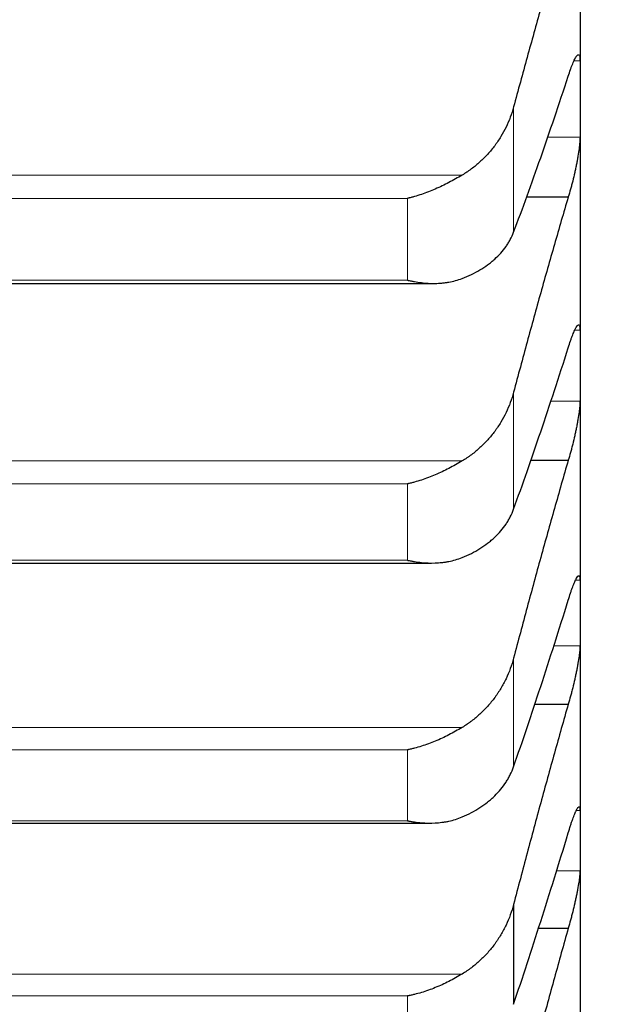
# Model space of a CAD drawing. Header units: inches. Extents: x 0 to 17820, y -10 to 12600.
# Tile 294 of 339: x 11853 to 11879, y 8149 to 8194. Entities that reach past the tile are written whole.
import ezdxf

# ---------------------------------------------------------------- set-up
doc = ezdxf.new("R2010")
doc.units = ezdxf.units.IN
doc.layers.add('1', color=7, linetype='Continuous', true_color=0xffffff)
doc.layers.add('254', color=7, linetype='Continuous', true_color=0xffffff)
doc.styles.add('latin_extended', font='simplex.shx')
doc.dimstyles.get("Standard").update_dxf_attribs({"dimtxt": 0.18, "dimasz": 0.18, "dimexe": 0.18, "dimexo": 0.0625, "dimgap": 0.09, "dimtad": 0, "dimtih": 1, "dimtoh": 1, "dimdec": 4, "dimzin": 0, "dimdsep": 46, "dimtxsty": 'Standard', "dimcen": 0.09, "dimadec": 0, "dimazin": 0, "dimtfac": 1, "dimtdec": 4, "dimtofl": 0, "dimtmove": 0, "dimatfit": 3, "dimfxl": 1, "dimtolj": 1, "dimtzin": 0, "dimarcsym": 0})

# ---------------------------------------------------------------- blocks, each defined once
blk = doc.blocks.new('_U4')
at = {"layer": '254', "color": 3, "linetype": 'Continuous', "lineweight": 13, "transparency": 16777216}
for p, q in [((12128.313, 8435.901), (12128.313, 7002.901)), ((11878.313, 8241.683), (11878.313, 7002.901)), ((11878.313, 7032.901), (10893.162, 7032.901)), ((11773.313, 7032.901), (11668.313, 7032.901)), ((12128.313, 7032.901), (11878.313, 7032.901)), ((12233.313, 7032.901), (12338.313, 7032.901))]:
    blk.add_line(p, q, dxfattribs=at)
at = {"layer": '254', "color": 3, "transparency": 16777216}
for points in [[(11773.313, 7015.401), (11773.313, 7050.401), (11878.313, 7032.901)], [(12233.313, 7050.401), (12233.313, 7015.401), (12128.313, 7032.901)]]:
    blk.add_solid(points, dxfattribs=at)
at = {"layer": 'Defpoints', "color": 0, "transparency": 16777216}
for p in [(12128.313, 8465.901), (11878.313, 8271.683), (11878.313, 7032.901)]:
    blk.add_point(p, dxfattribs=at)
at = {"layer": '254', "color": 2, "lineweight": 13, "transparency": 16777216, "insert": (10945.662, 7190.401), "char_height": 105, "attachment_point": 1, "style": 'latin_extended'}
blk.add_mtext('\\A1;250', dxfattribs=at)
blk = doc.blocks.new('_U5')
at = {"layer": '254', "color": 3, "linetype": 'Continuous', "lineweight": 13, "transparency": 16777216}
for p, q in [((11718.313, 8695.901), (11718.313, 7242.901)), ((11878.313, 8194.233), (11878.313, 7242.901)), ((11718.313, 7272.901), (10808.313, 7272.901)), ((11613.313, 7272.901), (11508.313, 7272.901)), ((11878.313, 7272.901), (11718.313, 7272.901)), ((11983.313, 7272.901), (12088.313, 7272.901))]:
    blk.add_line(p, q, dxfattribs=at)
at = {"layer": '254', "color": 3, "transparency": 16777216}
for points in [[(11613.313, 7255.401), (11613.313, 7290.401), (11718.313, 7272.901)], [(11983.313, 7290.401), (11983.313, 7255.401), (11878.313, 7272.901)]]:
    blk.add_solid(points, dxfattribs=at)
at = {"layer": 'Defpoints', "color": 0, "transparency": 16777216}
for p in [(11718.313, 8725.901), (11878.313, 8224.233), (11718.313, 7272.901)]:
    blk.add_point(p, dxfattribs=at)
at = {"layer": '254', "color": 2, "lineweight": 13, "transparency": 16777216, "insert": (10860.813, 7605.401), "char_height": 105, "attachment_point": 1, "style": 'latin_extended'}
blk.add_mtext('\\A1;\\C2;Flywheel\\P\\C2;90-160', dxfattribs=at)

msp = doc.modelspace()

# ---------------------------------------------------------------- linework, layer by layer
at = {"layer": '1', "color": 2, "linetype": 'Continuous', "lineweight": 25}
for p, q in [((11878.313, 8203.177), (11878.313, 8190.182)), ((11878.313, 8190.182), (11878.313, 8178.045)), ((11875.87, 8185.722), (11877.775, 8185.722)), ((11832.976, 8181.789), (11871.625, 8181.789)), ((11878.313, 8178.045), (11878.313, 8166.785)), ((11876.067, 8173.736), (11877.775, 8173.736)), ((11833.063, 8169.06), (11871.537, 8169.06)), ((11878.313, 8166.785), (11878.313, 8156.42)), ((11876.249, 8162.634), (11877.775, 8162.634)), ((11833.15, 8157.221), (11871.45, 8157.221)), ((11878.313, 8156.42), (11878.313, 8146.968)), ((11875.286, 8153.522), (11875.286, 8148.971)), ((11876.421, 8152.434), (11877.775, 8152.434))]:
    msp.add_line(p, q, dxfattribs=at)
at = {"layer": '1', "color": 110, "linetype": 'Continuous', "lineweight": 13}
for p, q in [((11878.04, 8191.92), (11878.31, 8191.92)), ((11875.286, 8189.82), (11875.286, 8184.114)), ((11876.835, 8188.444), (11878.31, 8188.444)), ((11831.681, 8186.72), (11872.944, 8186.72)), ((11834.168, 8185.66), (11870.457, 8185.66)), ((11870.457, 8185.66), (11870.457, 8181.934)), ((11834.168, 8181.934), (11870.457, 8181.934)), ((11878.075, 8179.663), (11878.31, 8179.663)), ((11875.286, 8176.835), (11875.286, 8171.506)), ((11876.977, 8176.427), (11878.31, 8176.427)), ((11831.681, 8173.706), (11872.944, 8173.706)), ((11834.168, 8172.664), (11870.457, 8172.664)), ((11870.457, 8172.664), (11870.457, 8169.185)), ((11834.168, 8169.185), (11870.457, 8169.185)), ((11878.106, 8168.281), (11878.31, 8168.281)), ((11877.112, 8165.289), (11878.31, 8165.289)), ((11875.286, 8164.729), (11875.286, 8159.785)), ((11831.681, 8161.576), (11872.944, 8161.576)), ((11834.168, 8160.555), (11870.457, 8160.555)), ((11870.457, 8160.555), (11870.457, 8157.327)), ((11878.142, 8157.791), (11878.31, 8157.791)), ((11834.168, 8157.327), (11870.457, 8157.327)), ((11877.239, 8155.05), (11878.31, 8155.05)), ((11831.681, 8150.35), (11872.944, 8150.35)), ((11834.168, 8149.351), (11870.457, 8149.351)), ((11870.457, 8149.351), (11870.457, 8146.38))]:
    msp.add_line(p, q, dxfattribs=at)
at = {"layer": '1', "color": 2, "linetype": 'Continuous', "lineweight": 25}
for points in [[(11877.775, 8198.574), (11877.564, 8197.875), (11877.144, 8196.462), (11876.519, 8194.296), (11875.9, 8192.085), (11875.49, 8190.58), (11875.286, 8189.82)], [(11878.31, 8191.92), (11878.312, 8191.341), (11878.313, 8190.762), (11878.313, 8190.182)], [(11875.286, 8184.114), (11875.49, 8184.654), (11875.9, 8185.761), (11876.519, 8187.499), (11877.144, 8189.315), (11877.564, 8190.577), (11877.775, 8191.222)], [(11878.313, 8190.182), (11878.313, 8189.603), (11878.312, 8189.023), (11878.31, 8188.444)], [(11877.775, 8185.722), (11877.564, 8185.009), (11877.144, 8183.57), (11876.519, 8181.369), (11875.9, 8179.126), (11875.49, 8177.603), (11875.286, 8176.835)], [(11878.31, 8179.663), (11878.312, 8179.124), (11878.313, 8178.584), (11878.313, 8178.045)], [(11875.286, 8171.506), (11875.49, 8172.069), (11875.9, 8173.22), (11876.519, 8175.02), (11877.144, 8176.895), (11877.564, 8178.194), (11877.775, 8178.856)], [(11878.313, 8178.045), (11878.313, 8177.506), (11878.312, 8176.966), (11878.31, 8176.427)], [(11877.775, 8173.736), (11877.564, 8173.01), (11877.144, 8171.546), (11876.519, 8169.313), (11875.9, 8167.042), (11875.49, 8165.504), (11875.286, 8164.729)], [(11878.31, 8168.281), (11878.312, 8167.782), (11878.313, 8167.284), (11878.313, 8166.785)], [(11875.286, 8159.785), (11875.49, 8160.37), (11875.9, 8161.563), (11876.519, 8163.423), (11877.144, 8165.354), (11877.564, 8166.687), (11877.775, 8167.366)], [(11878.313, 8166.785), (11878.313, 8166.287), (11878.312, 8165.788), (11878.31, 8165.289)], [(11877.775, 8162.634), (11877.564, 8161.896), (11877.144, 8160.41), (11876.519, 8158.148), (11875.9, 8155.854), (11875.49, 8154.303), (11875.286, 8153.522)], [(11878.31, 8157.791), (11878.312, 8157.334), (11878.313, 8156.877), (11878.313, 8156.42)], [(11875.286, 8148.971), (11875.49, 8149.577), (11875.9, 8150.81), (11876.519, 8152.727), (11877.144, 8154.71), (11877.564, 8156.076), (11877.775, 8156.771)], [(11878.313, 8156.42), (11878.313, 8155.964), (11878.312, 8155.507), (11878.31, 8155.05)], [(11877.775, 8152.434), (11877.564, 8151.686), (11877.144, 8150.18), (11876.519, 8147.893), (11875.9, 8145.578), (11875.49, 8144.016), (11875.286, 8143.231)]]:
    msp.add_open_spline(points, degree=3, dxfattribs=at)
for points, knots in [([(11877.775, 8191.222), (11877.81, 8191.332), (11877.844, 8191.435), (11877.894, 8191.577), (11877.91, 8191.623), (11877.935, 8191.688), (11877.943, 8191.709), (11877.96, 8191.751), (11877.968, 8191.771), (11878.008, 8191.868), (11878.038, 8191.935), (11878.082, 8192.02), (11878.096, 8192.046), (11878.116, 8192.08), (11878.123, 8192.091), (11878.136, 8192.111), (11878.142, 8192.12), (11878.174, 8192.161), (11878.196, 8192.182), (11878.221, 8192.193), (11878.226, 8192.194), (11878.235, 8192.195), (11878.239, 8192.195), (11878.252, 8192.192), (11878.26, 8192.186), (11878.281, 8192.16), (11878.291, 8192.13), (11878.3, 8192.076), (11878.302, 8192.065), (11878.305, 8192.04), (11878.306, 8192.027), (11878.309, 8191.985), (11878.31, 8191.954), (11878.31, 8191.92)], [0, 0, 0, 0, 0.125, 0.125, 0.1875, 0.1875, 0.21875, 0.21875, 0.25, 0.25, 0.375, 0.375, 0.4375, 0.4375, 0.46875, 0.46875, 0.5, 0.5, 0.625, 0.625, 0.65625, 0.65625, 0.6875, 0.6875, 0.75, 0.75, 0.875, 0.875, 0.90625, 0.90625, 0.9375, 0.9375, 1, 1, 1, 1]), ([(11875.286, 8189.82), (11875.244, 8189.661), (11875.194, 8189.505), (11875.079, 8189.199), (11874.95, 8188.899), (11874.792, 8188.61), (11874.663, 8188.398), (11874.618, 8188.328), (11874.548, 8188.225), (11874.524, 8188.19), (11874.475, 8188.123), (11874.451, 8188.089), (11874.326, 8187.922), (11874.114, 8187.667), (11873.879, 8187.432), (11873.632, 8187.209), (11873.503, 8187.102), (11873.333, 8186.976), (11873.299, 8186.952), (11873.229, 8186.903), (11873.125, 8186.831), (11873.017, 8186.763), (11872.944, 8186.72)], [0, 0, 0, 0, 0.125, 0.125, 0.25, 0.375, 0.375, 0.4375, 0.4375, 0.46875, 0.46875, 0.5, 0.5, 0.625, 0.75, 0.75, 0.875, 0.875, 0.90625, 0.90625, 0.9375, 1, 1, 1, 1]), ([(11878.31, 8188.444), (11878.31, 8188.41), (11878.308, 8188.337), (11878.3, 8188.213), (11878.291, 8188.121), (11878.283, 8188.048), (11878.28, 8188.022), (11878.274, 8187.971), (11878.271, 8187.946), (11878.253, 8187.814), (11878.236, 8187.702), (11878.212, 8187.554), (11878.206, 8187.524), (11878.198, 8187.479), (11878.196, 8187.464), (11878.19, 8187.433), (11878.176, 8187.356), (11878.15, 8187.217), (11878.124, 8187.09), (11878.097, 8186.962), (11878.083, 8186.898), (11878.039, 8186.702), (11878.008, 8186.574), (11877.96, 8186.384), (11877.944, 8186.321), (11877.92, 8186.227), (11877.911, 8186.196), (11877.894, 8186.134), (11877.886, 8186.103), (11877.844, 8185.951), (11877.809, 8185.834), (11877.775, 8185.722)], [0, 0, 0, 0, 0.0625, 0.125, 0.1875, 0.1875, 0.21875, 0.21875, 0.25, 0.25, 0.375, 0.375, 0.40625, 0.40625, 0.421875, 0.421875, 0.4375, 0.5, 0.5625, 0.5625, 0.625, 0.625, 0.75, 0.75, 0.8125, 0.8125, 0.84375, 0.84375, 0.875, 0.875, 1, 1, 1, 1]), ([(11872.944, 8186.72), (11872.844, 8186.66), (11872.744, 8186.602), (11872.543, 8186.49), (11872.442, 8186.435), (11872.238, 8186.329), (11872.135, 8186.278), (11871.929, 8186.179), (11871.824, 8186.131), (11871.615, 8186.04), (11871.51, 8185.997), (11871.3, 8185.916), (11871.195, 8185.878), (11870.985, 8185.806), (11870.879, 8185.773), (11870.721, 8185.728), (11870.642, 8185.706), (11870.549, 8185.682), (11870.503, 8185.671), (11870.483, 8185.666), (11870.47, 8185.663), (11870.463, 8185.661), (11870.457, 8185.66)], [0, 0, 0, 0, 0.125, 0.125, 0.25, 0.25, 0.375, 0.375, 0.5, 0.5, 0.625, 0.625, 0.75, 0.75, 0.875, 0.875, 0.9375, 0.96875, 0.984375, 0.992187, 0.992187, 1, 1, 1, 1]), ([(11872.944, 8182.013), (11873.09, 8182.069), (11873.23, 8182.13), (11873.499, 8182.259), (11873.756, 8182.397), (11873.993, 8182.553), (11874.133, 8182.655), (11874.161, 8182.676), (11874.216, 8182.718), (11874.243, 8182.74), (11874.323, 8182.804), (11874.375, 8182.848), (11874.525, 8182.982), (11874.617, 8183.075), (11874.789, 8183.266), (11874.868, 8183.365), (11874.976, 8183.518), (11875.01, 8183.57), (11875.059, 8183.649), (11875.075, 8183.675), (11875.106, 8183.729), (11875.121, 8183.756), (11875.193, 8183.891), (11875.244, 8184.001), (11875.286, 8184.114)], [0, 0, 0, 0, 0.125, 0.125, 0.25, 0.375, 0.375, 0.40625, 0.40625, 0.4375, 0.4375, 0.5, 0.5, 0.625, 0.625, 0.75, 0.75, 0.8125, 0.8125, 0.84375, 0.84375, 0.875, 0.875, 1, 1, 1, 1]), ([(11870.457, 8181.934), (11870.46, 8181.933), (11870.463, 8181.932), (11870.47, 8181.931), (11870.473, 8181.93), (11870.483, 8181.928), (11870.503, 8181.923), (11870.549, 8181.913), (11870.642, 8181.893), (11870.721, 8181.878), (11870.879, 8181.851), (11870.984, 8181.835), (11871.298, 8181.798), (11871.506, 8181.787), (11871.817, 8181.791), (11871.921, 8181.796), (11872.076, 8181.81), (11872.128, 8181.816), (11872.232, 8181.83), (11872.284, 8181.837), (11872.438, 8181.865), (11872.541, 8181.887), (11872.744, 8181.942), (11872.844, 8181.975), (11872.944, 8182.013)], [0, 0, 0, 0, 0.003906, 0.003906, 0.007813, 0.007813, 0.015625, 0.03125, 0.0625, 0.125, 0.125, 0.25, 0.25, 0.5, 0.5, 0.625, 0.625, 0.6875, 0.6875, 0.75, 0.75, 0.875, 0.875, 1, 1, 1, 1]), ([(11877.775, 8178.856), (11877.81, 8178.969), (11877.844, 8179.075), (11877.894, 8179.222), (11877.91, 8179.269), (11877.935, 8179.337), (11877.943, 8179.36), (11877.96, 8179.403), (11877.968, 8179.424), (11878.008, 8179.526), (11878.038, 8179.598), (11878.082, 8179.69), (11878.096, 8179.717), (11878.116, 8179.755), (11878.123, 8179.767), (11878.136, 8179.79), (11878.142, 8179.8), (11878.174, 8179.848), (11878.196, 8179.874), (11878.221, 8179.891), (11878.226, 8179.894), (11878.235, 8179.897), (11878.239, 8179.899), (11878.252, 8179.899), (11878.26, 8179.896), (11878.281, 8179.878), (11878.291, 8179.853), (11878.3, 8179.806), (11878.302, 8179.795), (11878.305, 8179.773), (11878.306, 8179.761), (11878.309, 8179.723), (11878.31, 8179.695), (11878.31, 8179.663)], [0, 0, 0, 0, 0.125, 0.125, 0.1875, 0.1875, 0.21875, 0.21875, 0.25, 0.25, 0.375, 0.375, 0.4375, 0.4375, 0.46875, 0.46875, 0.5, 0.5, 0.625, 0.625, 0.65625, 0.65625, 0.6875, 0.6875, 0.75, 0.75, 0.875, 0.875, 0.90625, 0.90625, 0.9375, 0.9375, 1, 1, 1, 1]), ([(11875.286, 8176.835), (11875.244, 8176.674), (11875.194, 8176.517), (11875.079, 8176.208), (11874.95, 8175.904), (11874.792, 8175.613), (11874.663, 8175.399), (11874.618, 8175.328), (11874.548, 8175.224), (11874.524, 8175.189), (11874.475, 8175.12), (11874.451, 8175.087), (11874.326, 8174.919), (11874.114, 8174.661), (11873.879, 8174.424), (11873.632, 8174.199), (11873.503, 8174.091), (11873.333, 8173.965), (11873.299, 8173.94), (11873.229, 8173.89), (11873.125, 8173.818), (11873.017, 8173.75), (11872.944, 8173.706)], [0, 0, 0, 0, 0.125, 0.125, 0.25, 0.375, 0.375, 0.4375, 0.4375, 0.46875, 0.46875, 0.5, 0.5, 0.625, 0.75, 0.75, 0.875, 0.875, 0.90625, 0.90625, 0.9375, 1, 1, 1, 1]), ([(11878.31, 8176.427), (11878.31, 8176.395), (11878.308, 8176.327), (11878.3, 8176.209), (11878.291, 8176.12), (11878.283, 8176.05), (11878.28, 8176.026), (11878.274, 8175.977), (11878.271, 8175.951), (11878.253, 8175.824), (11878.236, 8175.715), (11878.212, 8175.57), (11878.206, 8175.541), (11878.198, 8175.496), (11878.196, 8175.481), (11878.19, 8175.451), (11878.176, 8175.375), (11878.15, 8175.237), (11878.124, 8175.112), (11878.097, 8174.985), (11878.083, 8174.921), (11878.039, 8174.726), (11878.008, 8174.598), (11877.96, 8174.407), (11877.944, 8174.343), (11877.92, 8174.249), (11877.911, 8174.217), (11877.894, 8174.154), (11877.886, 8174.123), (11877.844, 8173.969), (11877.809, 8173.85), (11877.775, 8173.736)], [0, 0, 0, 0, 0.0625, 0.125, 0.1875, 0.1875, 0.21875, 0.21875, 0.25, 0.25, 0.375, 0.375, 0.40625, 0.40625, 0.421875, 0.421875, 0.4375, 0.5, 0.5625, 0.5625, 0.625, 0.625, 0.75, 0.75, 0.8125, 0.8125, 0.84375, 0.84375, 0.875, 0.875, 1, 1, 1, 1]), ([(11872.944, 8173.706), (11872.844, 8173.646), (11872.744, 8173.588), (11872.543, 8173.475), (11872.442, 8173.42), (11872.238, 8173.315), (11872.135, 8173.264), (11871.929, 8173.166), (11871.824, 8173.12), (11871.615, 8173.03), (11871.51, 8172.988), (11871.3, 8172.909), (11871.195, 8172.872), (11870.985, 8172.804), (11870.879, 8172.772), (11870.721, 8172.729), (11870.642, 8172.708), (11870.549, 8172.686), (11870.503, 8172.675), (11870.483, 8172.67), (11870.47, 8172.667), (11870.463, 8172.666), (11870.457, 8172.664)], [0, 0, 0, 0, 0.125, 0.125, 0.25, 0.25, 0.375, 0.375, 0.5, 0.5, 0.625, 0.625, 0.75, 0.75, 0.875, 0.875, 0.9375, 0.96875, 0.984375, 0.992188, 0.992188, 1, 1, 1, 1]), ([(11872.944, 8169.31), (11873.09, 8169.369), (11873.23, 8169.432), (11873.499, 8169.568), (11873.756, 8169.713), (11873.993, 8169.875), (11874.133, 8169.982), (11874.161, 8170.004), (11874.216, 8170.048), (11874.243, 8170.071), (11874.323, 8170.138), (11874.375, 8170.184), (11874.525, 8170.325), (11874.617, 8170.421), (11874.789, 8170.621), (11874.868, 8170.724), (11874.976, 8170.884), (11875.01, 8170.938), (11875.059, 8171.02), (11875.075, 8171.048), (11875.106, 8171.104), (11875.121, 8171.132), (11875.193, 8171.273), (11875.244, 8171.388), (11875.286, 8171.506)], [0, 0, 0, 0, 0.125, 0.125, 0.25, 0.375, 0.375, 0.40625, 0.40625, 0.4375, 0.4375, 0.5, 0.5, 0.625, 0.625, 0.75, 0.75, 0.8125, 0.8125, 0.84375, 0.84375, 0.875, 0.875, 1, 1, 1, 1]), ([(11870.457, 8169.185), (11870.46, 8169.184), (11870.463, 8169.183), (11870.47, 8169.182), (11870.473, 8169.181), (11870.483, 8169.179), (11870.503, 8169.175), (11870.549, 8169.165), (11870.642, 8169.147), (11870.721, 8169.133), (11870.879, 8169.108), (11870.984, 8169.095), (11871.298, 8169.063), (11871.506, 8169.056), (11871.817, 8169.066), (11871.921, 8169.073), (11872.076, 8169.09), (11872.128, 8169.097), (11872.232, 8169.113), (11872.284, 8169.121), (11872.438, 8169.152), (11872.541, 8169.176), (11872.744, 8169.235), (11872.844, 8169.27), (11872.944, 8169.31)], [0, 0, 0, 0, 0.003906, 0.003906, 0.007813, 0.007813, 0.015625, 0.03125, 0.0625, 0.125, 0.125, 0.25, 0.25, 0.5, 0.5, 0.625, 0.625, 0.6875, 0.6875, 0.75, 0.75, 0.875, 0.875, 1, 1, 1, 1]), ([(11877.775, 8167.366), (11877.81, 8167.482), (11877.844, 8167.59), (11877.894, 8167.742), (11877.91, 8167.791), (11877.935, 8167.862), (11877.943, 8167.885), (11877.96, 8167.93), (11877.968, 8167.952), (11878.008, 8168.06), (11878.038, 8168.135), (11878.082, 8168.234), (11878.096, 8168.264), (11878.116, 8168.305), (11878.123, 8168.318), (11878.136, 8168.343), (11878.142, 8168.355), (11878.174, 8168.409), (11878.196, 8168.44), (11878.221, 8168.464), (11878.226, 8168.468), (11878.235, 8168.474), (11878.239, 8168.476), (11878.252, 8168.481), (11878.26, 8168.481), (11878.281, 8168.47), (11878.291, 8168.451), (11878.3, 8168.409), (11878.302, 8168.4), (11878.305, 8168.381), (11878.306, 8168.37), (11878.309, 8168.336), (11878.31, 8168.31), (11878.31, 8168.281)], [0, 0, 0, 0, 0.125, 0.125, 0.1875, 0.1875, 0.21875, 0.21875, 0.25, 0.25, 0.375, 0.375, 0.4375, 0.4375, 0.46875, 0.46875, 0.5, 0.5, 0.625, 0.625, 0.65625, 0.65625, 0.6875, 0.6875, 0.75, 0.75, 0.875, 0.875, 0.90625, 0.90625, 0.9375, 0.9375, 1, 1, 1, 1]), ([(11878.31, 8165.289), (11878.31, 8165.26), (11878.308, 8165.197), (11878.3, 8165.085), (11878.291, 8165.001), (11878.283, 8164.933), (11878.28, 8164.91), (11878.274, 8164.862), (11878.271, 8164.838), (11878.253, 8164.715), (11878.236, 8164.609), (11878.212, 8164.467), (11878.206, 8164.438), (11878.198, 8164.395), (11878.196, 8164.38), (11878.19, 8164.35), (11878.176, 8164.276), (11878.15, 8164.14), (11878.124, 8164.016), (11878.097, 8163.89), (11878.083, 8163.826), (11878.039, 8163.633), (11878.008, 8163.504), (11877.96, 8163.313), (11877.944, 8163.249), (11877.92, 8163.154), (11877.911, 8163.122), (11877.894, 8163.059), (11877.886, 8163.027), (11877.844, 8162.871), (11877.809, 8162.751), (11877.775, 8162.634)], [0, 0, 0, 0, 0.0625, 0.125, 0.1875, 0.1875, 0.21875, 0.21875, 0.25, 0.25, 0.375, 0.375, 0.40625, 0.40625, 0.421875, 0.421875, 0.4375, 0.5, 0.5625, 0.5625, 0.625, 0.625, 0.75, 0.75, 0.8125, 0.8125, 0.84375, 0.84375, 0.875, 0.875, 1, 1, 1, 1]), ([(11875.286, 8164.729), (11875.244, 8164.567), (11875.194, 8164.408), (11875.079, 8164.096), (11874.95, 8163.79), (11874.792, 8163.497), (11874.663, 8163.281), (11874.618, 8163.21), (11874.548, 8163.104), (11874.524, 8163.069), (11874.475, 8163), (11874.451, 8162.966), (11874.326, 8162.797), (11874.114, 8162.537), (11873.879, 8162.299), (11873.632, 8162.072), (11873.503, 8161.964), (11873.333, 8161.836), (11873.299, 8161.811), (11873.229, 8161.762), (11873.125, 8161.689), (11873.017, 8161.62), (11872.944, 8161.576)], [0, 0, 0, 0, 0.125, 0.125, 0.25, 0.375, 0.375, 0.4375, 0.4375, 0.46875, 0.46875, 0.5, 0.5, 0.625, 0.75, 0.75, 0.875, 0.875, 0.90625, 0.90625, 0.9375, 1, 1, 1, 1]), ([(11872.944, 8161.576), (11872.844, 8161.516), (11872.744, 8161.458), (11872.543, 8161.345), (11872.442, 8161.291), (11872.238, 8161.186), (11872.135, 8161.136), (11871.929, 8161.039), (11871.824, 8160.993), (11871.615, 8160.906), (11871.51, 8160.865), (11871.3, 8160.789), (11871.195, 8160.753), (11870.985, 8160.687), (11870.879, 8160.657), (11870.721, 8160.615), (11870.642, 8160.596), (11870.549, 8160.575), (11870.503, 8160.565), (11870.483, 8160.561), (11870.47, 8160.558), (11870.463, 8160.557), (11870.457, 8160.555)], [0, 0, 0, 0, 0.125, 0.125, 0.25, 0.25, 0.375, 0.375, 0.5, 0.5, 0.625, 0.625, 0.75, 0.75, 0.875, 0.875, 0.9375, 0.96875, 0.984375, 0.992187, 0.992187, 1, 1, 1, 1]), ([(11872.944, 8157.498), (11873.09, 8157.56), (11873.23, 8157.626), (11873.499, 8157.767), (11873.756, 8157.918), (11873.993, 8158.088), (11874.133, 8158.2), (11874.161, 8158.222), (11874.216, 8158.268), (11874.243, 8158.292), (11874.323, 8158.362), (11874.375, 8158.41), (11874.525, 8158.556), (11874.617, 8158.657), (11874.789, 8158.865), (11874.868, 8158.973), (11874.976, 8159.139), (11875.01, 8159.195), (11875.059, 8159.281), (11875.075, 8159.309), (11875.106, 8159.367), (11875.121, 8159.397), (11875.193, 8159.543), (11875.244, 8159.663), (11875.286, 8159.785)], [0, 0, 0, 0, 0.125, 0.125, 0.25, 0.375, 0.375, 0.40625, 0.40625, 0.4375, 0.4375, 0.5, 0.5, 0.625, 0.625, 0.75, 0.75, 0.8125, 0.8125, 0.84375, 0.84375, 0.875, 0.875, 1, 1, 1, 1]), ([(11877.775, 8156.771), (11877.81, 8156.888), (11877.844, 8157), (11877.894, 8157.156), (11877.91, 8157.207), (11877.935, 8157.28), (11877.943, 8157.304), (11877.96, 8157.351), (11877.968, 8157.374), (11878.008, 8157.486), (11878.038, 8157.566), (11878.082, 8157.671), (11878.096, 8157.703), (11878.116, 8157.748), (11878.123, 8157.763), (11878.136, 8157.79), (11878.142, 8157.802), (11878.174, 8157.863), (11878.196, 8157.899), (11878.221, 8157.929), (11878.226, 8157.934), (11878.235, 8157.943), (11878.239, 8157.947), (11878.252, 8157.955), (11878.26, 8157.958), (11878.281, 8157.955), (11878.291, 8157.941), (11878.3, 8157.906), (11878.302, 8157.898), (11878.305, 8157.881), (11878.306, 8157.872), (11878.309, 8157.841), (11878.31, 8157.818), (11878.31, 8157.791)], [0, 0, 0, 0, 0.125, 0.125, 0.1875, 0.1875, 0.21875, 0.21875, 0.25, 0.25, 0.375, 0.375, 0.4375, 0.4375, 0.46875, 0.46875, 0.5, 0.5, 0.625, 0.625, 0.65625, 0.65625, 0.6875, 0.6875, 0.75, 0.75, 0.875, 0.875, 0.90625, 0.90625, 0.9375, 0.9375, 1, 1, 1, 1]), ([(11870.457, 8157.327), (11870.46, 8157.326), (11870.463, 8157.326), (11870.47, 8157.324), (11870.473, 8157.324), (11870.483, 8157.322), (11870.503, 8157.318), (11870.549, 8157.309), (11870.642, 8157.293), (11870.721, 8157.28), (11870.879, 8157.258), (11870.984, 8157.246), (11871.298, 8157.22), (11871.506, 8157.216), (11871.817, 8157.233), (11871.921, 8157.242), (11872.076, 8157.262), (11872.128, 8157.27), (11872.232, 8157.287), (11872.284, 8157.297), (11872.438, 8157.33), (11872.541, 8157.357), (11872.744, 8157.42), (11872.844, 8157.456), (11872.944, 8157.498)], [0, 0, 0, 0, 0.003906, 0.003906, 0.007813, 0.007813, 0.015625, 0.03125, 0.0625, 0.125, 0.125, 0.25, 0.25, 0.5, 0.5, 0.625, 0.625, 0.6875, 0.6875, 0.75, 0.75, 0.875, 0.875, 1, 1, 1, 1]), ([(11878.31, 8155.05), (11878.31, 8155.023), (11878.308, 8154.964), (11878.3, 8154.86), (11878.291, 8154.779), (11878.283, 8154.714), (11878.28, 8154.692), (11878.274, 8154.646), (11878.271, 8154.623), (11878.253, 8154.504), (11878.236, 8154.401), (11878.212, 8154.263), (11878.206, 8154.235), (11878.198, 8154.192), (11878.196, 8154.178), (11878.19, 8154.149), (11878.176, 8154.076), (11878.15, 8153.942), (11878.124, 8153.82), (11878.097, 8153.695), (11878.083, 8153.632), (11878.039, 8153.44), (11878.008, 8153.312), (11877.96, 8153.12), (11877.944, 8153.056), (11877.92, 8152.96), (11877.911, 8152.928), (11877.894, 8152.864), (11877.886, 8152.832), (11877.844, 8152.675), (11877.809, 8152.553), (11877.775, 8152.434)], [0, 0, 0, 0, 0.0625, 0.125, 0.1875, 0.1875, 0.21875, 0.21875, 0.25, 0.25, 0.375, 0.375, 0.40625, 0.40625, 0.421875, 0.421875, 0.4375, 0.5, 0.5625, 0.5625, 0.625, 0.625, 0.75, 0.75, 0.8125, 0.8125, 0.84375, 0.84375, 0.875, 0.875, 1, 1, 1, 1]), ([(11875.286, 8153.522), (11875.244, 8153.358), (11875.194, 8153.198), (11875.079, 8152.884), (11874.95, 8152.577), (11874.792, 8152.281), (11874.663, 8152.064), (11874.618, 8151.992), (11874.548, 8151.886), (11874.524, 8151.851), (11874.475, 8151.782), (11874.451, 8151.747), (11874.326, 8151.577), (11874.114, 8151.316), (11873.879, 8151.077), (11873.632, 8150.848), (11873.503, 8150.74), (11873.333, 8150.612), (11873.299, 8150.586), (11873.229, 8150.537), (11873.125, 8150.464), (11873.017, 8150.395), (11872.944, 8150.35)], [0, 0, 0, 0, 0.125, 0.125, 0.25, 0.375, 0.375, 0.4375, 0.4375, 0.46875, 0.46875, 0.5, 0.5, 0.625, 0.75, 0.75, 0.875, 0.875, 0.90625, 0.90625, 0.9375, 1, 1, 1, 1]), ([(11872.944, 8150.35), (11872.844, 8150.29), (11872.744, 8150.231), (11872.543, 8150.119), (11872.442, 8150.065), (11872.238, 8149.961), (11872.135, 8149.912), (11871.929, 8149.817), (11871.824, 8149.772), (11871.615, 8149.687), (11871.51, 8149.647), (11871.3, 8149.573), (11871.195, 8149.538), (11870.985, 8149.475), (11870.879, 8149.446), (11870.721, 8149.408), (11870.642, 8149.389), (11870.549, 8149.37), (11870.503, 8149.36), (11870.483, 8149.357), (11870.47, 8149.354), (11870.463, 8149.353), (11870.457, 8149.351)], [0, 0, 0, 0, 0.125, 0.125, 0.25, 0.25, 0.375, 0.375, 0.5, 0.5, 0.625, 0.625, 0.75, 0.75, 0.875, 0.875, 0.9375, 0.96875, 0.984375, 0.992187, 0.992187, 1, 1, 1, 1])]:
    msp.add_open_spline(points, degree=3, knots=knots, dxfattribs=at)

# ---------------------------------------------------------------- dimensions: what is measured, and where the dimension line sits
at = {"layer": '254', "color": 2, "linetype": 'Continuous', "lineweight": 13}
dim = msp.add_linear_dim(base=(11718.313, 7272.901), p1=(11878.313, 8224.233), p2=(11718.313, 8725.901), text='\\C2;Flywheel\\P\\C2;90-160', dimstyle='Standard', override={"dimscale": 30, "dimtxt": 3.5, "dimasz": 3.5, "dimexe": 1, "dimexo": 1, "dimgap": 1.75, "dimtad": 1, "dimtih": 1, "dimtoh": 0, "dimdec": 2, "dimlfac": 0.033333, "dimzin": 8, "dimdsep": 46, "dimlunit": 2, "dimpost": '', "dimtxsty": 'latin_extended', "dimsah": 1, "dimse1": 0, "dimse2": 0, "dimsd1": 0, "dimsd2": 0, "dimclrd": 3, "dimclre": 3, "dimclrt": 2, "dimtol": 0, "dimtm": -0.1, "dimtfac": 0.714286, "dimtdec": 3, "dimtofl": 1, "dimtmove": 0, "dimtzin": 8, "dimlwd": 13, "dimlwe": 13}, dxfattribs=at)
dim.commit()
dim.dimension.update_dxf_attribs({"geometry": '_U5', "text_midpoint": (11158.313, 7272.901), "dimtype": 160})
dim = msp.add_linear_dim(base=(11878.313, 7032.901), p1=(12128.313, 8465.901), p2=(11878.313, 8271.683), dimstyle='Standard', override={"dimscale": 30, "dimtxt": 3.5, "dimasz": 3.5, "dimexe": 1, "dimexo": 1, "dimgap": 1.75, "dimtad": 1, "dimtih": 1, "dimtoh": 0, "dimdec": 2, "dimlfac": 1, "dimzin": 8, "dimdsep": 46, "dimlunit": 2, "dimtxsty": 'latin_extended', "dimsah": 1, "dimse1": 0, "dimse2": 0, "dimsd1": 0, "dimsd2": 0, "dimclrd": 3, "dimclre": 3, "dimclrt": 2, "dimtol": 0, "dimtm": -0.1, "dimtfac": 0.714286, "dimtdec": 3, "dimtofl": 1, "dimtmove": 0, "dimtzin": 8, "dimlwd": 13, "dimlwe": 13}, dxfattribs=at)
dim.commit()
dim.dimension.update_dxf_attribs({"geometry": '_U4', "text_midpoint": (11080.662, 7032.901), "dimtype": 160})

doc.saveas('drawing.dxf')
